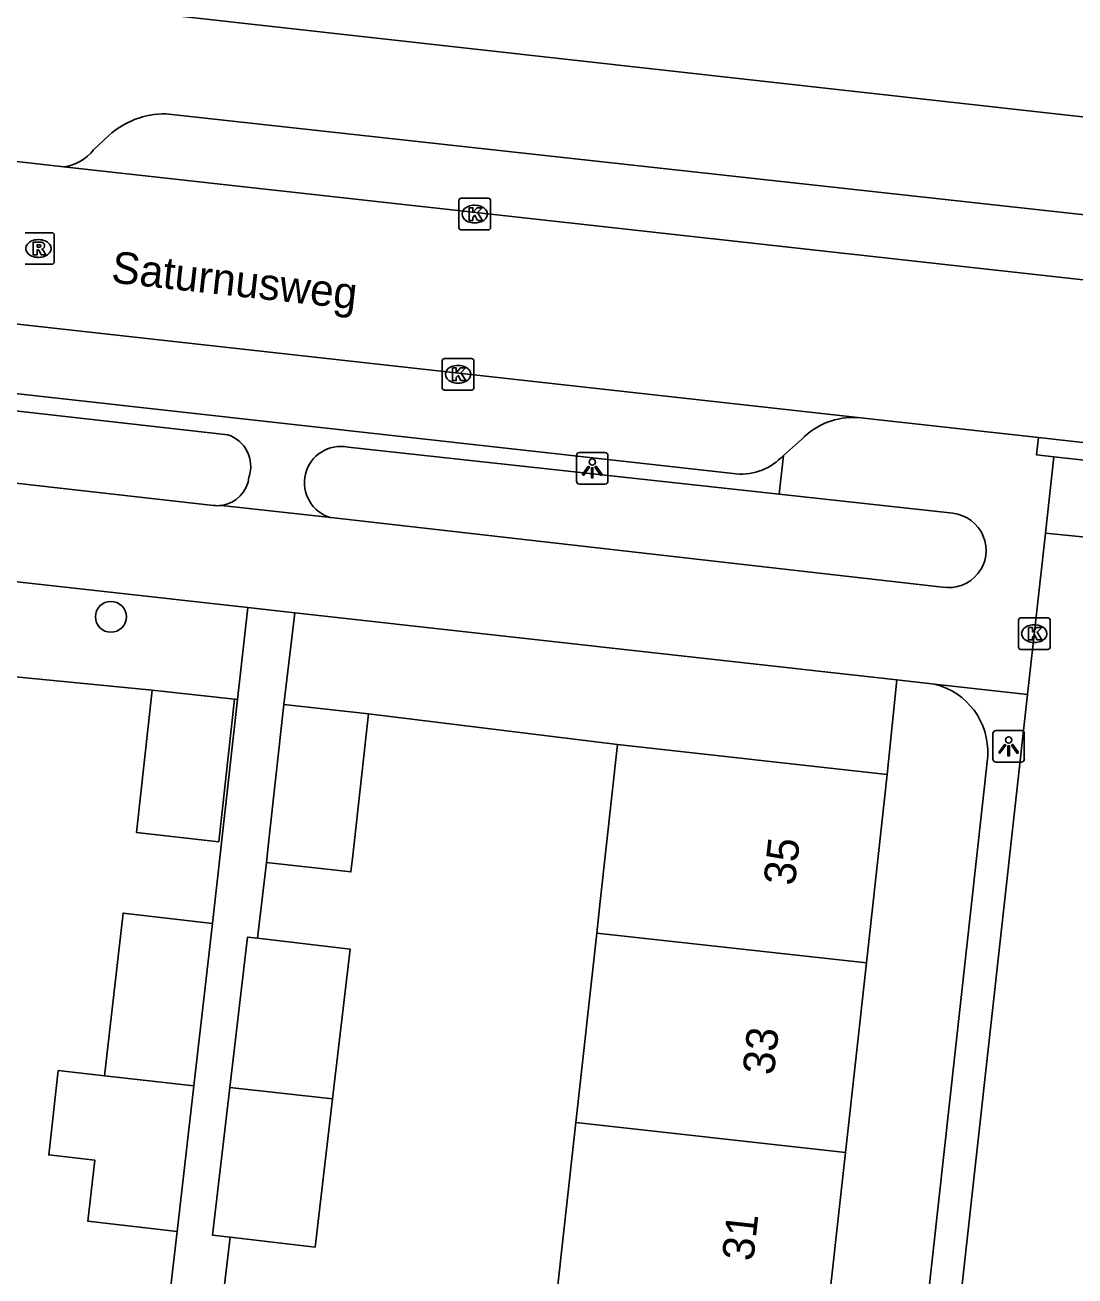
# Model space of a CAD drawing. Extents: x 161928 to 163055, y 386475 to 387428.
# Drawn here: x 162209.49 to 162242.72, y 387115.42 to 387154.99 of the extents above; entities that cross this region are included whole.
import ezdxf

# ---------------------------------------------------------------- set-up
doc = ezdxf.new("R2010")
doc.units = 0
for name, color, linetype in [('IMGEO_Boom', 7, 'Continuous'), ('IMGEO_Groenvoorziening', 7, 'Continuous'), ('IMGEO_Haag', 7, 'Continuous'), ('IMGEO_Kolk', 7, 'Continuous'), ('IMGEO_Lichtpunt', 7, 'Continuous'), ('IMGEO_Openbare_ruimte_label', 7, 'Continuous'), ('IMGEO_Pand', 7, 'Continuous'), ('IMGEO_Pand_nummerreeks', 7, 'Continuous'), ('IMGEO_Rijbaan_lokaal_open', 7, 'Continuous'), ('IMGEO_Rioolput', 7, 'Continuous'), ('IMGEO_Voetpad_open', 7, 'Continuous')]:
    doc.layers.add(name, color=color, linetype=linetype)

msp = doc.modelspace()

# ---------------------------------------------------------------- linework, layer by layer
at = {"layer": 'IMGEO_Boom'}
msp.add_circle((162212.21, 387136.272), 0.489, dxfattribs=at)
at = {"layer": 'IMGEO_Groenvoorziening'}
for points in [[(162209.086, 387134.383), (162213.52, 387133.951)], [(162216.123, 387133.664), (162216.217, 387133.654)]]:
    msp.add_lwpolyline(points, dxfattribs=at)
at = {"layer": 'IMGEO_Haag'}
for points in [[(162237.09, 387134.277), (162236.784, 387131.287)], [(162220.359, 387133.2), (162228.248, 387132.233)]]:
    msp.add_lwpolyline(points, dxfattribs=at)
at = {"layer": 'IMGEO_Kolk'}
for p, q in [((162223.225, 387148.586), (162223.225, 387149.438)), ((162223.3, 387149.512), (162224.152, 387149.512)), ((162224.226, 387149.438), (162224.226, 387148.586)), ((162223.713, 387149.292), (162223.738, 387149.292)), ((162224.152, 387148.512), (162223.3, 387148.512)), ((162223.736, 387148.732), (162223.711, 387148.732)), ((162222.698, 387143.518), (162222.698, 387144.37)), ((162222.773, 387144.444), (162223.625, 387144.444)), ((162223.186, 387144.224), (162223.211, 387144.224)), ((162223.699, 387144.37), (162223.699, 387143.518)), ((162223.625, 387143.444), (162222.773, 387143.444)), ((162223.209, 387143.664), (162223.184, 387143.664)), ((162241.01, 387136.239), (162241.862, 387136.239)), ((162240.935, 387135.313), (162240.935, 387136.165)), ((162241.423, 387136.019), (162241.448, 387136.019)), ((162241.936, 387136.165), (162241.936, 387135.313)), ((162241.446, 387135.459), (162241.421, 387135.459)), ((162241.862, 387135.239), (162241.01, 387135.239))]:
    msp.add_line(p, q, dxfattribs=at)
for points in [[(162223.225, 387148.586), (162223.225, 387149.438)], [(162223.3, 387149.512), (162224.152, 387149.512)], [(162224.226, 387149.438), (162224.226, 387148.586)], [(162223.546, 387149.212), (162223.669, 387149.212), (162223.669, 387149.061), (162223.799, 387149.212), (162223.963, 387149.212), (162223.817, 387149.061), (162223.97, 387148.812), (162223.818, 387148.812), (162223.733, 387148.976), (162223.669, 387148.909), (162223.669, 387148.812), (162223.546, 387148.812), (162223.546, 387149.212)], [(162224.152, 387148.512), (162223.3, 387148.512)], [(162222.698, 387143.518), (162222.698, 387144.37)], [(162222.773, 387144.444), (162223.625, 387144.444)], [(162223.699, 387144.37), (162223.699, 387143.518)], [(162223.019, 387144.144), (162223.142, 387144.144), (162223.142, 387143.993), (162223.272, 387144.144), (162223.436, 387144.144), (162223.29, 387143.993), (162223.443, 387143.744), (162223.291, 387143.744), (162223.206, 387143.908), (162223.142, 387143.841), (162223.142, 387143.744), (162223.019, 387143.744), (162223.019, 387144.144)], [(162223.625, 387143.444), (162222.773, 387143.444)], [(162241.01, 387136.239), (162241.862, 387136.239)], [(162240.935, 387135.313), (162240.935, 387136.165)], [(162241.256, 387135.939), (162241.379, 387135.939), (162241.379, 387135.788), (162241.509, 387135.939), (162241.673, 387135.939), (162241.527, 387135.788), (162241.68, 387135.539), (162241.528, 387135.539), (162241.443, 387135.703), (162241.379, 387135.636), (162241.379, 387135.539), (162241.256, 387135.539), (162241.256, 387135.939)], [(162241.936, 387136.165), (162241.936, 387135.313)], [(162241.862, 387135.239), (162241.01, 387135.239)]]:
    msp.add_lwpolyline(points, dxfattribs=at)
for centre, start, end in [((162223.302, 387149.436), 91.552, 178.448), ((162223.302, 387149.436), 91.552, 178.448), ((162224.15, 387149.436), 1.552, 88.448), ((162224.15, 387149.436), 1.552, 88.448), ((162223.302, 387148.588), 181.552, 268.448), ((162223.302, 387148.588), 181.552, 268.448), ((162224.15, 387148.588), 271.552, 358.448), ((162224.15, 387148.588), 271.552, 358.448), ((162222.775, 387144.368), 91.552, 178.448), ((162222.775, 387144.368), 91.552, 178.448), ((162223.623, 387144.368), 1.552, 88.448), ((162223.623, 387144.368), 1.552, 88.448), ((162222.775, 387143.52), 181.552, 268.448), ((162222.775, 387143.52), 181.552, 268.448), ((162223.623, 387143.52), 271.552, 358.448), ((162223.623, 387143.52), 271.552, 358.448), ((162241.012, 387136.163), 91.552, 178.448), ((162241.012, 387136.163), 91.552, 178.448), ((162241.86, 387136.163), 1.552, 88.448), ((162241.86, 387136.163), 1.552, 88.448), ((162241.012, 387135.315), 181.552, 268.448), ((162241.012, 387135.315), 181.552, 268.448), ((162241.86, 387135.315), 271.552, 358.448), ((162241.86, 387135.315), 271.552, 358.448)]:
    msp.add_arc(centre, 0.0765, start, end, dxfattribs=at)
for centre, major_axis, ratio, start_param, end_param in [((162223.712, 387149.012), (-0.387, 0.002), 0.722429, 4.712389, 7.853982), ((162223.737, 387149.012), (-0.39, 0.002), 0.717154, 1.570796, 4.712389), ((162223.185, 387143.944), (-0.387, 0.002), 0.722429, 4.712389, 7.853982), ((162223.21, 387143.944), (-0.39, 0.002), 0.717154, 1.570796, 4.712389), ((162241.422, 387135.739), (-0.387, 0.002), 0.722429, 4.712389, 7.853982), ((162241.447, 387135.739), (-0.39, 0.002), 0.717154, 1.570796, 4.712389)]:
    msp.add_ellipse(centre, major_axis=major_axis, ratio=ratio, start_param=start_param, end_param=end_param, dxfattribs=at)
at = {"layer": 'IMGEO_Lichtpunt'}
for p, q in [((162227.848, 387141.466), (162227.04, 387141.466)), ((162227.848, 387141.466), (162227.04, 387141.466)), ((162226.946, 387141.371), (162226.946, 387140.564)), ((162226.946, 387141.371), (162226.946, 387140.564)), ((162227.942, 387140.564), (162227.942, 387141.371)), ((162227.942, 387140.564), (162227.942, 387141.371)), ((162227.04, 387140.47), (162227.848, 387140.47)), ((162227.04, 387140.47), (162227.848, 387140.47)), ((162241.027, 387132.675), (162240.219, 387132.675)), ((162241.027, 387132.675), (162240.219, 387132.675)), ((162240.125, 387132.58), (162240.125, 387131.773)), ((162240.125, 387132.58), (162240.125, 387131.773)), ((162241.121, 387131.773), (162241.121, 387132.58)), ((162241.121, 387131.773), (162241.121, 387132.58)), ((162240.219, 387131.679), (162241.027, 387131.679)), ((162240.219, 387131.679), (162241.027, 387131.679))]:
    msp.add_line(p, q, dxfattribs=at)
for points in [[(162227.32, 387141.035), (162227.359, 387141.007), (162227.171, 387140.745), (162227.133, 387140.772), (162227.32, 387141.035)], [(162227.422, 387140.987), (162227.469, 387140.987), (162227.469, 387140.665), (162227.422, 387140.665), (162227.422, 387140.987)], [(162227.532, 387141.007), (162227.57, 387141.034), (162227.757, 387140.772), (162227.718, 387140.744), (162227.532, 387141.007)], [(162240.499, 387132.244), (162240.538, 387132.216), (162240.35, 387131.954), (162240.312, 387131.981), (162240.499, 387132.244)], [(162240.601, 387132.196), (162240.648, 387132.196), (162240.648, 387131.874), (162240.601, 387131.874), (162240.601, 387132.196)], [(162240.711, 387132.216), (162240.749, 387132.243), (162240.936, 387131.981), (162240.897, 387131.953), (162240.711, 387132.216)]]:
    msp.add_lwpolyline(points, dxfattribs=at)
for centre in [(162227.445, 387141.169), (162240.624, 387132.378)]:
    msp.add_circle(centre, 0.0994, dxfattribs=at)
for centre, start, end in [((162227.04, 387141.371), 90, 180), ((162227.04, 387141.371), 90, 180), ((162227.848, 387141.371), 0, 90), ((162227.848, 387141.371), 0, 90), ((162227.04, 387140.564), 180, 270), ((162227.04, 387140.564), 180, 270), ((162227.848, 387140.564), 270, 0), ((162227.848, 387140.564), 270, 360), ((162240.219, 387132.58), 90, 180), ((162240.219, 387132.58), 90, 180), ((162241.027, 387132.58), 0, 90), ((162241.027, 387132.58), 0, 90), ((162240.219, 387131.773), 180, 270), ((162240.219, 387131.773), 180, 270), ((162241.027, 387131.773), 270, 0), ((162241.027, 387131.773), 270, 360)]:
    msp.add_arc(centre, 0.0946, start, end, dxfattribs=at)
at = {"layer": 'IMGEO_Pand'}
for points in [[(162213.52, 387133.951), (162213.023, 387129.445), (162215.625, 387129.158), (162216.123, 387133.664)], [(162213.52, 387133.951), (162216.123, 387133.664)], [(162217.135, 387128.499), (162217.192, 387129.015), (162217.687, 387133.495)], [(162220.359, 387133.2), (162217.687, 387133.495)], [(162217.135, 387128.499), (162219.807, 387128.203), (162219.864, 387128.719), (162220.359, 387133.2)], [(162228.248, 387132.233), (162227.697, 387127.264), (162227.587, 387126.267)], [(162236.784, 387131.287), (162228.248, 387132.233)], [(162236.784, 387131.287), (162236.123, 387125.321)], [(162215.429, 387126.575), (162212.597, 387126.9), (162212.006, 387121.755)], [(162215.429, 387126.575), (162214.839, 387121.438)], [(162215.976, 387121.386), (162216.538, 387126.142), (162216.847, 387126.105)], [(162219.227, 387121.026), (162219.786, 387125.758), (162216.847, 387126.105)], [(162227.587, 387126.267), (162226.923, 387120.274)], [(162227.587, 387126.267), (162236.123, 387125.321)], [(162236.123, 387125.321), (162235.459, 387119.328)], [(162212.006, 387121.755), (162210.543, 387121.919), (162210.245, 387119.251), (162211.699, 387119.088), (162211.477, 387117.155), (162214.308, 387116.829)], [(162212.006, 387121.755), (162214.839, 387121.438)], [(162214.839, 387121.438), (162214.308, 387116.829)], [(162215.976, 387121.386), (162215.424, 387116.716), (162215.988, 387116.649)], [(162219.227, 387121.026), (162215.976, 387121.386)], [(162215.988, 387116.649), (162218.672, 387116.332), (162219.227, 387121.026)], [(162226.923, 387120.274), (162226.259, 387114.28)], [(162235.459, 387119.328), (162226.923, 387120.274)], [(162235.459, 387119.328), (162234.795, 387113.335)]]:
    msp.add_lwpolyline(points, dxfattribs=at)
at = {"layer": 'IMGEO_Rijbaan_lokaal_open'}
for points in [[(162210.721, 387150.509), (162204.178, 387151.242)], [(162256.21, 387145.468), (162210.721, 387150.509)], [(162193.721, 387147.248), (162198.813, 387146.689), (162235.846, 387142.574)], [(162235.846, 387142.574), (162241.565, 387141.94)], [(162247.291, 387141.304), (162241.565, 387141.94)], [(162241.226, 387133.817), (162241.791, 387138.914)], [(162241.791, 387138.914), (162246.765, 387138.42), (162246.201, 387133.316)], [(162234.801, 387075.847), (162241.226, 387133.817)]]:
    msp.add_lwpolyline(points, dxfattribs=at)
at = {"layer": 'IMGEO_Rioolput'}
for p, q in [((162209.492, 387148.424), (162210.344, 387148.424)), ((162209.905, 387148.204), (162209.93, 387148.204)), ((162210.418, 387148.35), (162210.418, 387147.498)), ((162210.344, 387147.424), (162209.492, 387147.424)), ((162209.928, 387147.644), (162209.903, 387147.644))]:
    msp.add_line(p, q, dxfattribs=at)
for points in [[(162209.492, 387148.424), (162210.344, 387148.424)], [(162210.006, 387148.122), (162209.754, 387148.124), (162209.754, 387147.724)], [(162210.418, 387148.35), (162210.418, 387147.498)], [(162209.754, 387147.724), (162209.878, 387147.724), (162209.878, 387147.886), (162209.889, 387147.886)], [(162209.932, 387148.043), (162209.878, 387148.043), (162209.878, 387147.962)], [(162209.878, 387147.962), (162209.93, 387147.962)], [(162209.936, 387147.857), (162210.007, 387147.724), (162210.147, 387147.724), (162210.082, 387147.85)], [(162210.344, 387147.424), (162209.492, 387147.424)]]:
    msp.add_lwpolyline(points, dxfattribs=at)
for centre, radius, start, end in [((162210.005, 387148.012), 0.109, 350.3612, 89.416), ((162210.342, 387148.348), 0.0765, 1.552, 88.448), ((162210.342, 387148.348), 0.0765, 1.552, 88.448), ((162209.888, 387147.833), 0.0533, 26.0293, 88.6989), ((162209.914, 387148.151), 0.19, 274.7715, 282.9687), ((162209.938, 387147.947), 0.0964, 77.0061, 93.1865), ((162209.952, 387148.004), 0.0378, 276.6634, 79.6772), ((162210.003, 387148.012), 0.112, 277.5842, 350.9817), ((162209.987, 387147.797), 0.108, 29.5134, 73.7905), ((162210.342, 387147.5), 0.0765, 271.552, 358.448), ((162210.342, 387147.5), 0.0765, 271.552, 358.448)]:
    msp.add_arc(centre, radius, start, end, dxfattribs=at)
for centre, major_axis, ratio, start_param, end_param in [((162209.904, 387147.924), (-0.387, 0.002), 0.722429, 4.712389, 7.853982), ((162209.929, 387147.924), (-0.39, 0.002), 0.717154, 1.570796, 4.712389)]:
    msp.add_ellipse(centre, major_axis=major_axis, ratio=ratio, start_param=start_param, end_param=end_param, dxfattribs=at)
at = {"layer": 'IMGEO_Voetpad_open'}
for points in [[(162247.975, 387151.529), (162211.355, 387155.609)], [(162213.944, 387152.185), (162247.252, 387148.53)], [(162211.662, 387151.047), (162212.148, 387151.5)], [(162232.005, 387140.795), (162196.393, 387144.758)], [(162215.913, 387142.03), (162195.352, 387144.348)], [(162193.88, 387142.233), (162215.458, 387139.795)], [(162234.07, 387141.884), (162233.495, 387141.38)], [(162241.565, 387141.94), (162241.509, 387141.396), (162242.055, 387141.336)], [(162233.362, 387140.149), (162219.716, 387141.641)], [(162233.362, 387140.149), (162233.495, 387141.38)], [(162242.055, 387141.336), (162241.791, 387138.914)], [(162242.055, 387141.336), (162247.235, 387140.763), (162247.291, 387141.304)], [(162238.861, 387139.548), (162233.362, 387140.149)], [(162215.711, 387139.795), (162219.17, 387139.409)], [(162219.17, 387139.409), (162238.531, 387137.215)], [(162216.541, 387136.564), (162197.488, 387138.684)], [(162216.217, 387133.654), (162216.541, 387136.564)], [(162216.541, 387136.564), (162218.032, 387136.398)], [(162217.687, 387133.495), (162218.032, 387136.398)], [(162218.032, 387136.398), (162237.09, 387134.277)], [(162238.277, 387134.145), (162237.09, 387134.277)], [(162241.226, 387133.817), (162238.277, 387134.145)], [(162216.217, 387133.654), (162215.429, 387126.575)], [(162233.549, 387073.785), (162239.964, 387131.875)], [(162216.847, 387126.105), (162217.135, 387128.499)], [(162214.308, 387116.829), (162214.049, 387114.574)], [(162215.694, 387114.165), (162215.988, 387116.649)]]:
    msp.add_lwpolyline(points, dxfattribs=at)
for centre, radius, start, end in [((162213.927, 387149.533), 2.652, 89.6332, 132.1208), ((162210.559, 387151.885), 1.386, 276.7324, 322.7836), ((162235.702, 387140.315), 2.264, 86.3444, 136.1192), ((162215.59, 387141.035), 1.046, 341.5027, 72.0067), ((162219.487, 387140.514), 1.15, 78.5107, 253.9974), ((162232.153, 387142.609), 1.82, 265.3488, 317.5229), ((162215.581, 387140.791), 1.004, 277.4101, 354.9728), ((162215.584, 387140.791), 1.004, 262.7626, 277.2374), ((162238.733, 387138.376), 1.179, 260.1351, 83.7629), ((162237.749, 387131.991), 2.218, 357.0121, 76.2252)]:
    msp.add_arc(centre, radius, start, end, dxfattribs=at)

# ---------------------------------------------------------------- texts
at = {"layer": 'IMGEO_Openbare_ruimte_label'}
msp.add_text('Saturnusweg', height=1, rotation=353.6851, dxfattribs=at).set_placement((162212.195, 387146.852))
at = {"layer": 'IMGEO_Pand_nummerreeks'}
for s, p in [('35', (162233.856, 387127.745)), ('33', (162233.192, 387121.749)), ('31', (162232.541, 387115.865))]:
    msp.add_text(s, height=1, rotation=83.677, dxfattribs=at).set_placement(p)

doc.saveas('drawing.dxf')
